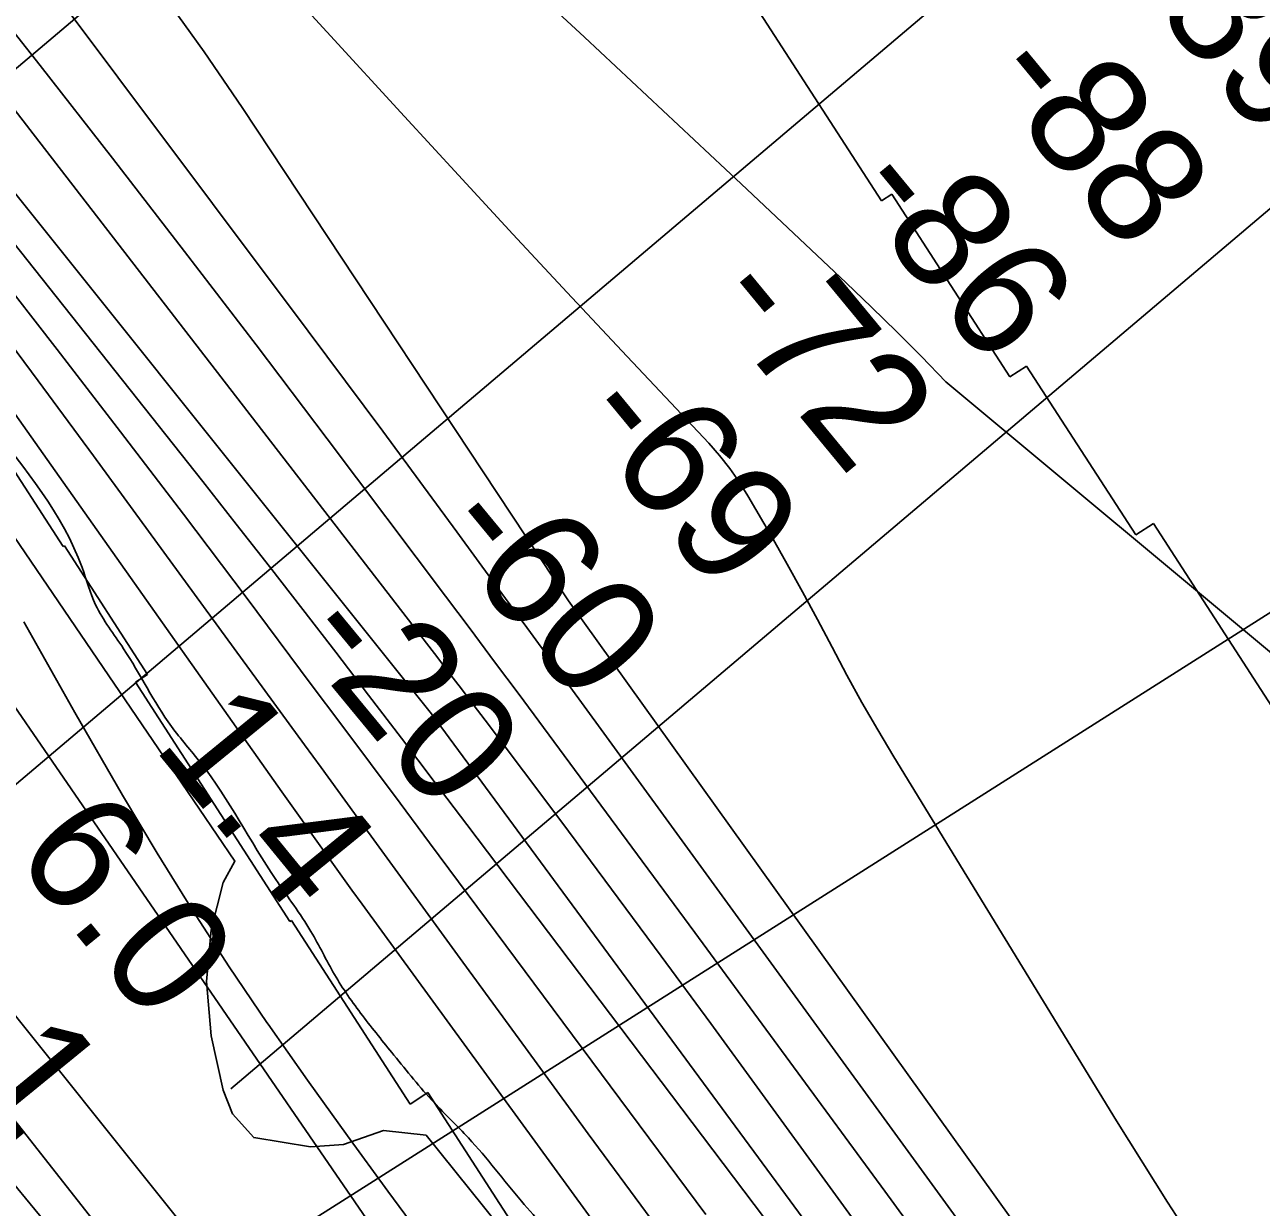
# Model space of a CAD drawing. Extents: x 3684037 to 3722149, y 433263 to 459021.
# Drawn here: x 3704242 to 3704938, y 449351 to 450017 of the extents above; entities that cross this region are included whole.
import ezdxf

# ---------------------------------------------------------------- set-up
doc = ezdxf.new("R2010")
doc.units = 0
for name, color, linetype in [('V-LEVE-TOET', 7, 'Continuous'), ('V-RIVR-EDGE', 7, 'Continuous'), ('V-RIVR-RANG', 7, 'Continuous'), ('V-RRAP-FSHR', 7, 'Continuous'), ('V-RRAP-RVMT', 7, 'Continuous'), ('V-SITE-VEGE', 7, 'Continuous'), ('V-TOPO-DPTH', 7, 'Continuous'), ('V-TOPO-MAJR', 7, 'Continuous'), ('V-TOPO-MINR', 7, 'Continuous'), ('V-TOPO-WATR', 7, 'Continuous'), ('V-UTIL-IDEN', 7, 'Continuous'), ('V-UTIL-LINE', 7, 'Continuous')]:
    doc.layers.add(name, color=color, linetype=linetype)

msp = doc.modelspace()

# ---------------------------------------------------------------- linework, layer by layer
at = {"layer": 'V-LEVE-TOET'}
msp.add_lwpolyline([(3703802.99, 449908.44), (3703830.93, 449882.6), (3703853.6, 449853.6), (3703862.03, 449840.94), (3703873.1, 449825.11), (3703914.22, 449769.74), (3703972.74, 449695.91), (3704038.63, 449607.84), (3704091.88, 449539.8), (3704146.18, 449472.82), (3704217.35, 449386.33), (3704291.68, 449296.15)], dxfattribs=at)
at = {"layer": 'V-RIVR-EDGE'}
msp.add_spline([(3696491.01, 456956.98), (3696499.46, 456945.34), (3696522.43, 456915.36), (3696551.06, 456881.73), (3696592.6, 456839.57), (3696607.93, 456824.57), (3696661.56, 456762.17), (3696696.26, 456732.56), (3696736.59, 456690.41), (3696782.99, 456647.43), (3696798.72, 456631.62), (3696862.88, 456574.85), (3696899.59, 456542.81), (3696931.08, 456518.47), (3696942.36, 456503.48), (3696952.45, 456494.97), (3696962.14, 456487.66), (3696987.16, 456470.62), (3697014.61, 456451.55), (3697061.04, 456420.29), (3697092.52, 456395.55), (3697134.08, 456360.67), (3697166.78, 456335.52), (3697185.73, 456316.47), (3697201.46, 456298.23), (3697211.53, 456284.46), (3697233.7, 456256.1), (3697255.88, 456230.97), (3697279.27, 456203.82), (3697316.37, 456164.91), (3697353.48, 456123.98), (3697376.87, 456099.66), (3697406.33, 456076.13), (3697430.14, 456057.88), (3697450.33, 456044.89), (3697520.13, 455982.44), (3697544.34, 455963.37), (3697581.9, 455942.25), (3697614.61, 455926), (3697632.78, 455913.82), (3697662.24, 455891.91), (3697710.26, 455848.12), (3697757.45, 455800.7), (3697792.14, 455767.05), (3697833.3, 455729.34), (3697868.4, 455696.9), (3697895.83, 455673.38), (3697933.75, 455633.66), (3697972.88, 455598.38), (3698039.46, 455539.58), (3698090.29, 455492.15), (3698135.88, 455447.55), (3698177.02, 455406.61), (3698217.74, 455359.2), (3698254.45, 455321.1), (3698281.47, 455292.72), (3698316.18, 455265.55), (3698357.36, 455240.78), (3698381.98, 455222.12), (3698407.8, 455194.96), (3698430.77, 455163.36), (3698450.93, 455141.88), (3698487.66, 455113.89), (3698517.53, 455091.17), (3698534.07, 455076.97), (3698556.24, 455049.42), (3698582.46, 455019.84), (3698614.72, 454987.01), (3698657.08, 454947.27), (3698691.37, 454913.62), (3698718, 454887.28), (3698807.16, 454806.58), (3698837.41, 454775.78), (3698881.4, 454739.68), (3698910.45, 454713.73), (3698949.18, 454677.64), (3698989.11, 454637.11), (3699039.14, 454591.7), (3699066.57, 454562.92), (3699088.77, 454545.47), (3699187.23, 454465.17), (3699228.39, 454429.88), (3699268.34, 454393.8), (3699300.6, 454360.56), (3699328.84, 454330.56), (3699382.5, 454285.14), (3699427.29, 454244.19), (3699474.49, 454199.59), (3699500.3, 454170.41), (3699532.57, 454139.2), (3699563.24, 454114.46), (3699588.66, 454093.77), (3699608.43, 454073.91), (3699636.65, 454041.49), (3699659.24, 454015.55), (3699675.77, 453998.53), (3699726.99, 453942.6), (3699768.93, 453898.01), (3699807.65, 453854.65), (3699829.44, 453837.61), (3699865.77, 453811.24), (3699885.13, 453793.8), (3699924.68, 453762.57), (3699939.63, 453754.85), (3699950.95, 453754.42), (3699975.6, 453746.67), (3700001.84, 453731.24), (3700023.64, 453714.2), (3700032.9, 453700.84), (3700036.11, 453688.7), (3700042.15, 453679.38), (3700052.63, 453667.23), (3700065.94, 453651.02), (3700072.38, 453638.47), (3700079.63, 453627.94), (3700095.35, 453607.27), (3700141.31, 453551.36), (3700161.45, 453521.38), (3700185.64, 453491.4), (3700219.92, 453452.9), (3700237.25, 453429.81), (3700255.39, 453407.52), (3700340.92, 453326.44), (3700393.37, 453280.61), (3700435.74, 453243.71), (3700480.94, 453207.61), (3700509.2, 453188.54), (3700535.04, 453172.3), (3700559.26, 453156.47), (3700600.44, 453130.89), (3700613.76, 453121.15), (3700623.46, 453116.28), (3700639.19, 453100.47), (3700647.65, 453090.74), (3700674.71, 453074.9), (3700691.25, 453060.71), (3700727.58, 453033.93), (3700758.25, 453008.78), (3700801.44, 452977.54), (3700837.37, 452952.38), (3700871.67, 452924.8), (3700903.95, 452898.44), (3700927.77, 452880.99), (3700958.44, 452857.86), (3701015.34, 452807.99), (3701048.43, 452780.41), (3701075.48, 452762.95), (3701104.95, 452743.47), (3701127.16, 452730.88), (3701156.63, 452713.42), (3701182.87, 452695.56), (3701204.67, 452682.16), (3701235.37, 452666.32), (3701255.56, 452654.14), (3701285.83, 452633.03), (3701312.86, 452607.09), (3701321.33, 452599.79), (3701332.23, 452591.67), (3701350.39, 452577.48), (3701370.57, 452560.44), (3701389.13, 452544.63), (3701408.91, 452532.04), (3701434.36, 452518.63), (3701456.18, 452512.11), (3701467.08, 452506.42), (3701486.05, 452491.01), (3701499.77, 452482.08), (3701518.75, 452468.28), (3701537.72, 452454.08), (3701554.26, 452439.49), (3701575.24, 452422.85), (3701592.2, 452410.28), (3701622.47, 452387.15), (3701647.09, 452368.49), (3701696.32, 452326.72), (3701727.79, 452300.36), (3701754.02, 452278.86), (3701780.66, 452258.17), (3701815.38, 452234.23), (3701863.81, 452194.89), (3701890.45, 452176.22), (3701916.7, 452162), (3701938.89, 452143.34), (3701962.31, 452129.94), (3701986.93, 452112.09), (3702011.95, 452090.6), (3702032.94, 452074.37), (3702051.1, 452058.55), (3702109.2, 452006.65), (3702158.04, 451973.37), (3702192.75, 451944.17), (3702212.11, 451923.9), (3702228.25, 451910.12), (3702239.56, 451906.04), (3702258.94, 451893.46), (3702276.69, 451876.03), (3702294.85, 451861.43), (3702325.52, 451839.11), (3702353.77, 451816.4), (3702388.48, 451789.62), (3702409.06, 451772.59), (3702442.56, 451743.39), (3702493.4, 451700.4), (3702516.8, 451677.7), (3702543.84, 451656.2), (3702589.05, 451624.55), (3702615.68, 451603.86), (3702648.37, 451577.9), (3702681.06, 451551.13), (3702714.15, 451522.34), (3702744.82, 451496.38), (3702761.76, 451479.36), (3702791.61, 451448.55), (3702806.52, 451427.89), (3702821.83, 451408.04), (3702843.21, 451386.55), (3702872.26, 451361.01), (3702910.6, 451327.75), (3702933.18, 451303.03), (3702957.78, 451275.47), (3702989.23, 451239), (3703050.15, 451184.26), (3703086.05, 451144.95), (3703114.68, 451113.34), (3703144.52, 451080.11), (3703160.65, 451061.87), (3703178, 451046.86), (3703202.6, 451019.71), (3703240.51, 450979.58), (3703264.72, 450956.48), (3703289.72, 450930.13), (3703316.74, 450902.16), (3703339.74, 450878.65), (3703374.42, 450840.15), (3703418.36, 450788.28), (3703459.08, 450738.85), (3703496.19, 450699.53), (3703592.58, 450595.78), (3703613.16, 450579.55), (3703630.9, 450558.88), (3703650.24, 450530.53), (3703671.59, 450496.51), (3703693.35, 450468.15), (3703725.21, 450432.89), (3703758.29, 450400.86), (3703788.55, 450373.7), (3703807.1, 450353.03), (3703820.41, 450338.03), (3703842.98, 450309.27), (3703868.37, 450275.64), (3703879.24, 450255.8), (3703887.68, 450233.54), (3703893.72, 450223.82), (3703916.29, 450193.44), (3703936.04, 450167.51), (3703950.95, 450147.66), (3704020.69, 450060.95), (3704036.82, 450041.5), (3704044.07, 450029.75), (3704061.81, 450007.88), (3704081.17, 449986.4), (3704102.92, 449954.4), (3704113.39, 449937.79), (3704138.38, 449903.36), (3704157.73, 449880.26), (3704175.46, 449851.91), (3704189.15, 449830.04), (3704204.88, 449813.42), (3704221.81, 449792.76), (3704273.77, 449711.76), (3704281.41, 449690.71), (3704297.12, 449666.01), (3704324.1, 449622.27), (3704340.63, 449601.6), (3704382.92, 449535.99), (3704402.67, 449506.83), (3704415.95, 449482.53), (3704431.66, 449459.44), (3704449.4, 449437.16), (3704471.98, 449410.42), (3704491.34, 449390.55), (3704521.18, 449354.9), (3704545.76, 449323.7), (3704553.81, 449308.31), (3704563.07, 449292.11), (3704576.77, 449271.05), (3704594.9, 449242.3), (3704618.66, 449204.23), (3704654.93, 449156.02), (3704685.15, 449111.87), (3704709.72, 449071.77), (3704733.89, 449034.11), (3704765.72, 448985.91), (3704789.88, 448945.01), (3704815.26, 448906.53), (3704829.35, 448881.42), (3704849.89, 448850.24), (3704868.83, 448820.67), (3704884.95, 448801.63), (3704901.08, 448780.96), (3704913.97, 448762.33), (3704925.64, 448740.06), (3704932.48, 448726.7), (3704949.8, 448698.35), (3704967.55, 448682.54), (3704988.15, 448670.76), (3705014.8, 448656.95), (3705046.3, 448639.88), (3705064.06, 448624.47), (3705092.28, 448592.05), (3705105.17, 448573.42), (3705120.49, 448553.97), (3705145.89, 448522.77), (3705180.17, 448483.87), (3705197.5, 448460.37), (3705228.52, 448416.22), (3705268.84, 448365.58), (3705295.84, 448328.31), (3705331.7, 448279.29), (3705359.5, 448238.78), (3705380.04, 448203.15), (3705402.15, 448152.55), (3705422.25, 448101.95), (3705439.55, 448066.32), (3705459.26, 448025.43)], degree=3, dxfattribs=at)
at = {"layer": 'V-RIVR-RANG'}
msp.add_line((3704275.9, 449263.55), (3705103.63, 449788.2), dxfattribs=at)
at = {"layer": 'V-RRAP-FSHR'}
for points in [[(3706624.05, 445324.52), (3706335.74, 445974.6), (3706211.12, 446060.34), (3705941.18, 446680.14), (3705638.1, 447383.27), (3705559.25, 447619.14), (3705292.92, 448270.89), (3705041.4, 448568.62), (3705014.25, 448591.97), (3704849.52, 448620.32), (3704832.09, 448641.18), (3704566.71, 448979.59), (3704022.21, 449672.18), (3703637.9, 450137.19), (3703233.42, 450593.66)], [(3704120.54, 449801.08), (3704463.63, 449301.81), (3704819.51, 448812.11), (3705110.68, 448422.87)]]:
    msp.add_lwpolyline(points, dxfattribs=at)
at = {"layer": 'V-RRAP-RVMT'}
for p, q in [((3704655.43, 450024.15), (3704723.91, 449918.14)), ((3704723.91, 449918.14), (3704729.71, 449921.92)), ((3704729.71, 449921.92), (3704796.12, 449819.05)), ((3704263.11, 449723.46), (3704194.55, 449829.64)), ((3704796.12, 449819.05), (3704805.68, 449825.18)), ((3704805.68, 449825.18), (3704867.1, 449730.04)), ((3704867.1, 449730.04), (3704877.18, 449736.55)), ((3704877.18, 449736.55), (3704964.43, 449601.34)), ((3704263.83, 449723.92), (3704263.11, 449723.46)), ((3704310.56, 449651.43), (3704263.83, 449723.92)), ((3704303.92, 449647.14), (3704310.56, 449651.43)), ((3704390.86, 449512.41), (3704303.92, 449647.14)), ((3704391.74, 449512.97), (3704390.86, 449512.41)), ((3704458.46, 449409.59), (3704391.74, 449512.97)), ((3704468.44, 449416.11), (3704458.46, 449409.59)), ((3704529.96, 449320.96), (3704468.44, 449416.11))]:
    msp.add_line(p, q, dxfattribs=at)
at = {"layer": 'V-SITE-VEGE'}
for points in [[(3704169.72, 449825.67), (3704319.96, 449604.87), (3704359.85, 449546.35), (3704353.2, 449534.38), (3704346.54, 449507.78), (3704343.88, 449478.53), (3704346.53, 449447.94), (3704353.18, 449417.35), (3704358.49, 449404.05), (3704370.46, 449390.74), (3704402.38, 449385.42), (3704421, 449386.74), (3704443.61, 449394.72), (3704467.55, 449392.05), (3704516.74, 449330.87)], [(3704346.51, 449321.59), (3704201.58, 449502.49)]]:
    msp.add_lwpolyline(points, dxfattribs=at)
at = {"layer": 'V-TOPO-DPTH'}
for points in [[(3704902.12, 449078.03), (3704655.5, 449417.12), (3704627.78, 449455.04), (3704599.96, 449492.89), (3704571.97, 449530.61), (3704543.87, 449568.24), (3704500.71, 449625.78), (3704494.09, 449634.57), (3704487.44, 449643.35), (3704480.75, 449652.1), (3704474.04, 449660.84), (3704244.44, 449958.36), (3704228.58, 449978.76), (3704212.6, 449999.08), (3704196.48, 450019.27), (3704180.25, 450039.39), (3704157.2, 450067.71), (3704152.39, 450073.57), (3704147.53, 450079.4), (3704142.62, 450085.18), (3704137.66, 450090.93), (3703595.14, 450714.28)], [(3703595.14, 450714.28), (3704137.66, 450090.93), (3704142.62, 450085.18), (3704147.53, 450079.4), (3704152.39, 450073.57), (3704157.2, 450067.71), (3704180.25, 450039.39), (3704196.48, 450019.27), (3704212.6, 449999.08), (3704228.58, 449978.76), (3704244.44, 449958.36), (3704474.04, 449660.84), (3704480.75, 449652.1), (3704487.44, 449643.35), (3704494.09, 449634.57), (3704500.71, 449625.78), (3704543.87, 449568.24), (3704571.97, 449530.61), (3704599.96, 449492.89), (3704627.78, 449455.04), (3704655.5, 449417.12), (3704902.12, 449078.03)], [(3704896.93, 449050.34), (3704470.47, 449629.42), (3704162.82, 450013.84), (3704144.48, 450036.61), (3704126.04, 450059.29), (3704107.45, 450081.86), (3704088.76, 450104.34), (3704069.92, 450126.71), (3704050.98, 450148.98), (3704031.9, 450171.13), (3704012.72, 450193.2), (3703621.21, 450640.64)], [(3703621.21, 450640.64), (3704012.72, 450193.2), (3704031.9, 450171.13), (3704050.98, 450148.98), (3704069.92, 450126.71), (3704088.76, 450104.34), (3704107.45, 450081.86), (3704126.04, 450059.29), (3704144.48, 450036.61), (3704162.82, 450013.84), (3704470.47, 449629.42), (3704896.93, 449050.34)], [(3704778.9, 449287.63), (3704725.74, 449360.6), (3704672.37, 449433.41), (3704618.85, 449506.12), (3704533.61, 449621.57), (3704519.87, 449640.13), (3704506.09, 449658.67), (3704492.27, 449677.17), (3704478.41, 449695.65), (3704411.85, 449784.15), (3704371.82, 449837.03), (3704331.56, 449889.73), (3704290.96, 449942.17), (3704250.14, 449994.44), (3704194.92, 450064.67), (3704181.44, 450081.61), (3704167.82, 450098.44), (3704154.01, 450115.11), (3704140.06, 450131.67), (3703943.53, 450362.12), (3703889.59, 450424.72), (3703835.21, 450486.93), (3703780.18, 450548.58)], [(3703780.18, 450548.58), (3703835.21, 450486.93), (3703889.59, 450424.72), (3703943.53, 450362.12), (3704140.06, 450131.67), (3704154.01, 450115.11), (3704167.82, 450098.44), (3704181.44, 450081.61), (3704194.92, 450064.67), (3704250.14, 449994.44), (3704290.96, 449942.17), (3704331.56, 449889.73), (3704371.82, 449837.03), (3704411.85, 449784.15), (3704478.41, 449695.65), (3704492.27, 449677.17), (3704506.09, 449658.67), (3704519.87, 449640.13), (3704533.61, 449621.57), (3704618.85, 449506.12), (3704672.37, 449433.41), (3704725.74, 449360.6), (3704778.9, 449287.63)], [(3703725.35, 450438.61), (3704065.31, 450028.55), (3704071.38, 450021.16), (3704077.39, 450013.72), (3704083.34, 450006.23), (3704089.23, 449998.7), (3704111.58, 449969.84), (3704128.46, 449947.74), (3704145.15, 449925.49), (3704161.55, 449903.03), (3704177.75, 449880.43), (3704386.34, 449585.41), (3704391.95, 449577.49), (3704397.56, 449569.56), (3704403.17, 449561.64), (3704408.79, 449553.72), (3704414.42, 449545.81), (3704420.07, 449537.92), (3704425.76, 449530.05), (3704431.46, 449522.19), (3704764.53, 449065.04)], [(3703785.33, 450411.52), (3703849.3, 450337.11), (3703912.74, 450262.23), (3703975.81, 450187.04), (3704068.23, 450076.07), (3704084.74, 450056.07), (3704101.14, 450035.98), (3704117.36, 450015.75), (3704133.48, 449995.43), (3704223.73, 449880.59), (3704259.71, 449834.48), (3704295.48, 449788.2), (3704330.91, 449741.67), (3704366.14, 449694.97), (3704402.85, 449645.94), (3704419.54, 449623.63), (3704436.22, 449601.3), (3704452.87, 449578.96), (3704469.51, 449556.61), (3704625.07, 449347.41)], [(3704625.07, 449347.41), (3704469.51, 449556.61), (3704452.87, 449578.96), (3704436.22, 449601.3), (3704419.54, 449623.63), (3704402.85, 449645.94), (3704366.14, 449694.97), (3704330.91, 449741.67), (3704295.48, 449788.2), (3704259.71, 449834.48), (3704223.73, 449880.59), (3704133.48, 449995.43), (3704117.36, 450015.75), (3704101.14, 450035.98), (3704084.74, 450056.07), (3704068.23, 450076.07), (3703975.81, 450187.04), (3703912.74, 450262.23), (3703849.3, 450337.11), (3703785.33, 450411.52)]]:
    msp.add_lwpolyline(points, dxfattribs=at)
at = {"layer": 'V-TOPO-MAJR'}
msp.add_lwpolyline([(3703666.55, 450712.15), (3704025.18, 450319.62), (3704054.08, 450287.5), (3704082.65, 450255.08), (3704110.72, 450222.23), (3704138.45, 450189.1), (3704143.87, 450182.53), (3704168.43, 450152.29), (3704192.71, 450121.82), (3704216.55, 450091.02), (3704240.11, 450059.99), (3704401.16, 449844.74), (3704422.16, 449816.59), (3704443.1, 449788.41), (3704463.96, 449760.17), (3704484.77, 449731.89), (3704505.53, 449703.56), (3704526.26, 449675.22), (3704546.95, 449646.86), (3704567.62, 449618.47), (3704793.52, 449307.85)], dxfattribs=at)
at = {"layer": 'V-TOPO-MINR'}
for p, q in [((3704512.39, 450051.58), (3704556.62, 450010.37)), ((3704556.62, 450010.37), (3704600.76, 449969.07)), ((3704600.76, 449969.07), (3704644.84, 449927.71)), ((3704644.84, 449927.71), (3704704.09, 449872)), ((3704704.09, 449872), (3704718.4, 449858.33)), ((3704718.4, 449858.33), (3704732.55, 449844.51)), ((3704732.55, 449844.51), (3704746.48, 449830.46)), ((3704746.48, 449830.46), (3704760.25, 449816.26)), ((3704760.25, 449816.26), (3705313.68, 449354.95))]:
    msp.add_line(p, q, dxfattribs=at)
for points in [[(3703595.14, 450714.28), (3704137.66, 450090.93), (3704142.62, 450085.18), (3704147.53, 450079.4), (3704152.39, 450073.57), (3704157.2, 450067.71), (3704180.25, 450039.39), (3704196.48, 450019.27), (3704212.6, 449999.08), (3704228.58, 449978.76), (3704244.44, 449958.36), (3704474.04, 449660.84), (3704480.75, 449652.1), (3704487.44, 449643.35), (3704494.09, 449634.57), (3704500.71, 449625.78), (3704543.87, 449568.24), (3704571.97, 449530.61), (3704599.96, 449492.89), (3704627.78, 449455.04), (3704655.5, 449417.12), (3704902.12, 449078.03)], [(3703602.35, 450641.4), (3703863.87, 450342.41), (3703906.09, 450293.79), (3703948.09, 450244.98), (3703989.75, 450195.89), (3704031.19, 450146.6), (3704069.68, 450100.49), (3704091.6, 450074.02), (3704113.38, 450047.45), (3704134.96, 450020.72), (3704156.41, 449993.87), (3704341.7, 449760.14), (3704360.57, 449736.22), (3704379.36, 449712.23), (3704398.03, 449688.15), (3704416.62, 449664.01), (3704435.13, 449639.81), (3704453.61, 449615.59), (3704472.04, 449591.32), (3704490.44, 449567.03), (3704848.4, 449093.57)], [(3703621.21, 450640.64), (3704012.72, 450193.2), (3704031.9, 450171.13), (3704050.98, 450148.98), (3704069.92, 450126.71), (3704088.76, 450104.34), (3704107.45, 450081.86), (3704126.04, 450059.29), (3704144.48, 450036.61), (3704162.82, 450013.84), (3704470.47, 449629.42), (3704896.93, 449050.34)], [(3703799.08, 450621.68), (3703845.93, 450570.3), (3703892.68, 450518.83), (3703939.37, 450467.3), (3704210.72, 450167.22), (3704217.66, 450159.45), (3704224.53, 450151.61), (3704231.3, 450143.69), (3704238, 450135.71), (3704273.34, 450093.05), (3704297.16, 450063.32), (3704320.32, 450033.11), (3704342.5, 450002.17), (3704364.02, 449970.73), (3704547.76, 449692.87), (3704962.54, 449114.17)], [(3703780.18, 450548.58), (3703835.21, 450486.93), (3703889.59, 450424.72), (3703943.53, 450362.12), (3704140.06, 450131.67), (3704154.01, 450115.11), (3704167.82, 450098.44), (3704181.44, 450081.61), (3704194.92, 450064.67), (3704250.14, 449994.44), (3704290.96, 449942.17), (3704331.56, 449889.73), (3704371.82, 449837.03), (3704411.85, 449784.15), (3704478.41, 449695.65), (3704492.27, 449677.17), (3704506.09, 449658.67), (3704519.87, 449640.13), (3704533.61, 449621.57), (3704618.85, 449506.12), (3704672.37, 449433.41), (3704725.74, 449360.6), (3704778.9, 449287.63)], [(3703785.33, 450411.52), (3703849.3, 450337.11), (3703912.74, 450262.23), (3703975.81, 450187.04), (3704068.23, 450076.07), (3704084.74, 450056.07), (3704101.14, 450035.98), (3704117.36, 450015.75), (3704133.48, 449995.43), (3704223.73, 449880.59), (3704259.71, 449834.48), (3704295.48, 449788.2), (3704330.91, 449741.67), (3704366.14, 449694.97), (3704402.85, 449645.94), (3704419.54, 449623.63), (3704436.22, 449601.3), (3704452.87, 449578.96), (3704469.51, 449556.61), (3704625.07, 449347.41)], [(3703806, 450365.48), (3703857.08, 450304.48), (3704066.77, 450052.11), (3704078, 450038.46), (3704089.15, 450024.74), (3704100.17, 450010.93), (3704111.1, 449997.04), (3704153.88, 449942.18), (3704185.94, 449900.67), (3704217.73, 449858.95), (3704249.11, 449816.92), (3704280.23, 449774.7), (3704399.02, 449611.88), (3704408.4, 449599.02), (3704417.78, 449586.16), (3704427.15, 449573.3), (3704436.52, 449560.44), (3704488.22, 449489.49), (3704523.49, 449441.19), (3704558.81, 449392.92), (3704594.21, 449344.72)], [(3704280.5, 450156.56), (3704455.29, 449965.7), (3704485.75, 449932.56), (3704516.3, 449899.5), (3704546.99, 449866.57), (3704577.76, 449833.71), (3704626.68, 449781.68), (3704632.8, 449774.71), (3704638.57, 449767.49), (3704643.83, 449759.88), (3704648.75, 449752.03), (3704662.11, 449728.95), (3704670.88, 449713.55), (3704679.49, 449698.08), (3704687.88, 449682.48), (3704696.12, 449666.8), (3704704.42, 449651.15), (3704712.94, 449635.63), (3704721.79, 449620.3), (3704730.87, 449605.09), (3704856.3, 449400.06), (3704884.91, 449354.44), (3704914.18, 449309.26)], [(3704241.08, 449681.07), (3704269.78, 449630.12), (3704296.63, 449583.56), (3704315.99, 449550.95), (3704335.9, 449518.69), (3704356.62, 449486.95), (3704377.89, 449455.56), (3704378.58, 449454.56), (3704400.77, 449423.05), (3704423.17, 449391.68), (3704445.88, 449360.55), (3704468.81, 449329.57)]]:
    msp.add_lwpolyline(points, dxfattribs=at)
at = {"layer": 'V-TOPO-WATR'}
msp.add_lwpolyline([(3703725.35, 450438.61), (3704065.31, 450028.55), (3704071.38, 450021.16), (3704077.39, 450013.72), (3704083.34, 450006.23), (3704089.23, 449998.7), (3704111.58, 449969.84), (3704128.46, 449947.74), (3704145.15, 449925.49), (3704161.55, 449903.03), (3704177.75, 449880.43), (3704386.34, 449585.41), (3704391.95, 449577.49), (3704397.56, 449569.56), (3704403.17, 449561.64), (3704408.79, 449553.72), (3704414.42, 449545.81), (3704420.07, 449537.92), (3704425.76, 449530.05), (3704431.46, 449522.19), (3704764.53, 449065.04)], dxfattribs=at)
at = {"layer": 'V-UTIL-IDEN'}
msp.add_lwpolyline([(3706624.05, 445324.52), (3706335.74, 445974.6), (3706211.12, 446060.34), (3705941.18, 446680.14), (3705638.1, 447383.27), (3705559.25, 447619.14), (3705292.92, 448270.89), (3705041.4, 448568.62), (3705014.25, 448591.97), (3704849.52, 448620.32), (3704832.09, 448641.18), (3704566.71, 448979.59), (3704022.21, 449672.18), (3703637.9, 450137.19), (3703233.42, 450593.66)], dxfattribs=at)
at = {"layer": 'V-UTIL-LINE'}
for p, q in [((3704053.01, 449837.2), (3706261.11, 451707.61)), ((3704217.21, 449573.29), (3706425.32, 451443.71)), ((3704357.47, 449418.11), (3706565.57, 451288.5))]:
    msp.add_line(p, q, dxfattribs=at)

# ---------------------------------------------------------------- texts
at = {"layer": 'V-RIVR-RANG'}
for s, rotation, p in [('-89', 309.52622, (3704858.01, 450049.85)), ('-88', 309.52622, (3704780.21, 449987.01)), ('-86', 309.52622, (3704703.26, 449923.15)), ('-72', 309.52622, (3704624.63, 449861.33)), ('-69', 309.52622, (3704549.52, 449795.23)), ('-60', 309.52622, (3704471.56, 449732.59)), ('-20', 309.52622, (3704392.25, 449671.58)), ('1.4', 309.23833, (3704313.17, 449610.97)), ('6.0', 309.23833, (3704234.04, 449549.77)), ('8.1', 309.23833, (3704160.09, 449482.23))]:
    msp.add_text(s, height=67, rotation=rotation, dxfattribs=at).set_placement(p)

doc.saveas('drawing.dxf')
